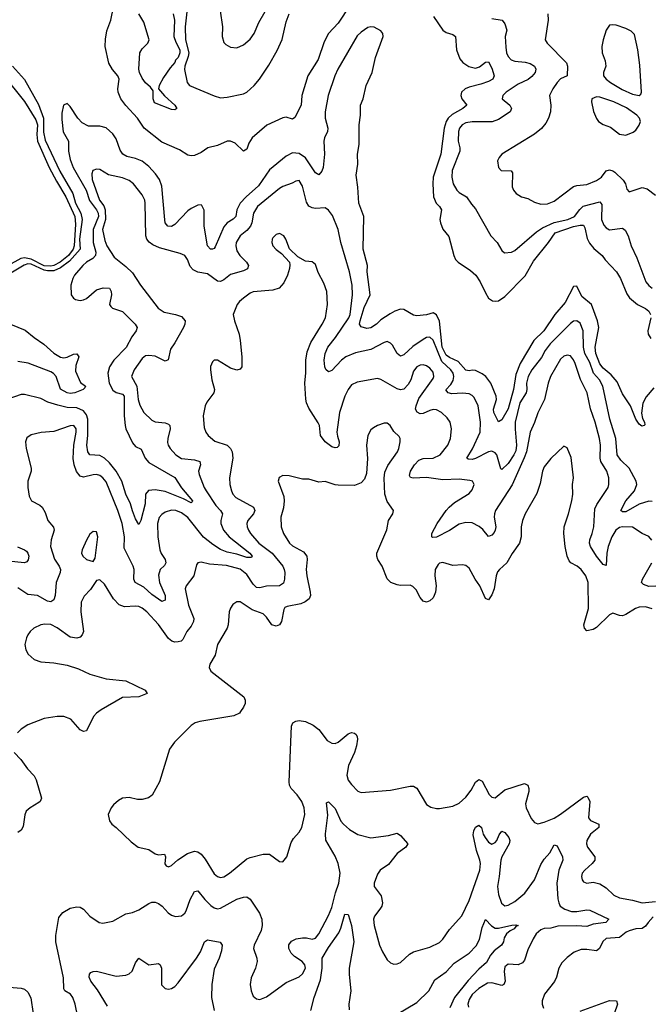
# Model space of a CAD drawing. Header units: inches. Extents: x 1682530 to 1839546, y 640742 to 791647.
# Tile 294 of 656: x 1732300 to 1736153, y 708209 to 714234. Entities that reach past the tile are written whole.
import ezdxf

# ---------------------------------------------------------------- set-up
doc = ezdxf.new("R2010")
doc.units = ezdxf.units.IN
doc.header["$MEASUREMENT"] = 0
doc.layers.add('B7730', color=7, linetype='Continuous')
doc.layers.add('B7731', color=7, linetype='Continuous')

msp = doc.modelspace()

# ---------------------------------------------------------------- linework, layer by layer
at = {"layer": 'B7730', "color": 5}
for points, elevation in [([(1732784.4, 710000), (1732770.3, 709990), (1732752.9, 709970), (1732710, 709882.7), (1732690, 709878.4), (1732670, 709887.6), (1732612.9, 709952.9), (1732569.7, 709969.7), (1732530, 709969.7), (1732450, 709956.9), (1732350, 709919.6), (1732310, 709893), (1732287.7, 709870)], 560), ([(1733652.3, 710000), (1733645.5, 709990), (1733610, 709973.3), (1733401.8, 709938.2), (1733374.8, 709930), (1733350, 709914), (1733247.1, 709812.9), (1733218, 709770), (1733155.8, 709570), (1733111.8, 709488.2), (1733088.8, 709471.2), (1733050, 709461.3), (1733021.7, 709461.7), (1732970, 709473.6), (1732930, 709469.4), (1732904.1, 709455.9), (1732874.8, 709430), (1732860.7, 709410), (1732842.8, 709370), (1732850.9, 709330.9), (1732864.7, 709310), (1732891.3, 709290), (1732982.8, 709202.8), (1733026, 709170), (1733090, 709154.9), (1733130, 709128.4), (1733150, 709123.7), (1733187.3, 709127.3), (1733192, 709110), (1733188.2, 709068.2), (1733196.7, 709056.7), (1733210, 709050.5), (1733230, 709057.1), (1733268.1, 709091.9), (1733327.9, 709132.1), (1733370, 709145.6), (1733390, 709140.7), (1733410, 709126.3), (1733435.8, 709095.8), (1733490, 709007.6), (1733510, 708991.5), (1733530, 708985.2), (1733550, 708989.3), (1733584, 709010), (1733690, 709098), (1733710, 709107.8), (1733790, 709128.1), (1733830, 709127), (1733890, 709082.8), (1733910, 709081), (1733935.1, 709110), (1733961, 709199), (1733976.2, 709223.8), (1734010, 709262), (1734026, 709290), (1734045.1, 709370), (1734040.4, 709410), (1734026.4, 709450), (1733999.3, 709490), (1733961.2, 709530), (1733951.3, 709550), (1733949.3, 709569.3), (1733964, 709910), (1733971.3, 709930), (1733990, 709941.8), (1734010, 709945.2), (1734050, 709939.8), (1734096.7, 709916.7), (1734131.4, 709890), (1734182.7, 709822.7), (1734210, 709805.7), (1734230, 709804.9), (1734250, 709813.1), (1734310, 709863.1), (1734330, 709872.7), (1734350, 709868), (1734358.7, 709858.7), (1734366, 709846), (1734367.7, 709830), (1734360.5, 709790), (1734348.8, 709750), (1734312.8, 709670), (1734301.8, 709610), (1734310, 709579.1), (1734330, 709553), (1734370, 709513.4), (1734390, 709504.4), (1734570, 709519.5), (1734690, 709544), (1734710, 709543.1), (1734730.2, 709530.2), (1734790.2, 709430.2), (1734815.8, 709415.8), (1734850, 709407), (1734870, 709406.7), (1734950, 709420.3), (1734990, 709439.6), (1735030, 709476.1), (1735062.1, 709517.9), (1735090, 709567.4), (1735110, 709584.2), (1735130, 709574.4), (1735172.3, 709492.3), (1735190, 709475.6), (1735210, 709472.8), (1735270, 709520.2), (1735390, 709560.3), (1735408.9, 709548.9), (1735415.8, 709530), (1735415.9, 709510), (1735394.7, 709434.7), (1735399.5, 709410), (1735430, 709344.9), (1735450, 709321.6), (1735470, 709313.7), (1735510, 709322.8), (1735570, 709347.7), (1735610, 709371.2), (1735750, 709476.5), (1735770, 709481.7), (1735777, 709477), (1735789.3, 709449.3), (1735780.2, 709350), (1735793.7, 709333.7), (1735844.2, 709310), (1735844.2, 709290), (1735793.4, 709250), (1735770.2, 709210), (1735768.4, 709190), (1735774.3, 709170), (1735819.3, 709110), (1735819.7, 709090), (1735803.6, 709070), (1735758, 709030), (1735743.1, 709010), (1735738.7, 708990), (1735742.4, 708970), (1735750, 708957.3), (1735770, 708950.4), (1735810, 708956.1), (1735850, 708945.2), (1735890, 708920.7), (1735936.8, 708876.8), (1735970, 708859.8), (1736050, 708846.3), (1736110.2, 708830.2), (1736190, 708836.6)], 580), ([(1732265.7, 709750), (1732307.1, 709707.1), (1732348.9, 709650), (1732390, 709606), (1732401.3, 709581.3), (1732433.4, 709470), (1732424.9, 709450), (1732417, 709443), (1732363.8, 709410), (1732340.3, 709390), (1732331.3, 709368.7), (1732322.7, 709297.3), (1732310, 709273.6), (1732290, 709259.7)], 560), ([(1732656.2, 708130), (1732640.5, 708210), (1732624.7, 708250), (1732611.5, 708271.5), (1732577, 708290), (1732570, 708304), (1732568.6, 708370), (1732520.8, 708590), (1732521.4, 708630), (1732540.7, 708739.3), (1732565.1, 708770), (1732610, 708796.4), (1732650, 708804.9), (1732670, 708802.8), (1732690, 708791), (1732730, 708747.7), (1732786, 708710), (1732810, 708704.4), (1732870, 708717.1), (1732950, 708762), (1732990, 708770.5), (1733030, 708787), (1733090, 708826), (1733110, 708832.8), (1733130, 708832.6), (1733150, 708824.9), (1733171.8, 708810), (1733208.6, 708768.6), (1733230, 708754.3), (1733254, 708746), (1733289.8, 708750.2), (1733310, 708765.7), (1733319.5, 708780.5), (1733342.7, 708850), (1733370, 708898), (1733390, 708903.7), (1733432.8, 708850), (1733470, 708813), (1733490, 708798.8), (1733510, 708793.2), (1733530, 708797.2), (1733630, 708851.1), (1733670, 708864.9), (1733690, 708865.7), (1733710, 708852.2), (1733719.5, 708839.5), (1733767.1, 708767.1), (1733782.7, 708730), (1733784.7, 708690), (1733778.9, 708661.1), (1733735.8, 708570), (1733730.4, 708550), (1733751.6, 708491.6), (1733753.4, 708470), (1733744.2, 708430), (1733716, 708370), (1733710.3, 708330), (1733716, 708290), (1733730, 708259.1), (1733750, 708241.6), (1733770, 708238.4), (1733810, 708254), (1733930, 708342.6), (1734010, 708377.2), (1734030, 708394), (1734048.9, 708430), (1734045.8, 708450), (1734029.7, 708470), (1733981.2, 708501.2), (1733961.1, 708521.1), (1733946.8, 708550), (1733947.6, 708572.4), (1733964.2, 708595.8), (1733991.7, 708608.3), (1734030, 708615.2), (1734055.3, 708615.3), (1734090, 708607.9), (1734110, 708613.7), (1734130, 708639.3), (1734190, 708752), (1734210, 708801.3), (1734232.8, 708890), (1734253.8, 708950), (1734261, 709010), (1734249.8, 709070.2), (1734230, 709115), (1734173.8, 709213.8), (1734172.6, 709252.6), (1734186.6, 709366.6), (1734178, 709442), (1734190, 709448.2), (1734230, 709407.1), (1734266.4, 709330), (1734281.7, 709310), (1734317.9, 709277.9), (1734370, 709246.9), (1734450, 709226.5), (1734558, 709242), (1734610, 709255.3), (1734630, 709240.5), (1734676.3, 709190), (1734663, 709170), (1734610, 709130.9), (1734556.6, 709063.4), (1734507.2, 709030), (1734490, 709005.6), (1734470.2, 708950), (1734470.3, 708930), (1734512.1, 708872.1), (1734519.6, 708830), (1734515.6, 708810), (1734504.9, 708790), (1734471.5, 708748.5), (1734466, 708730), (1734470.2, 708690), (1734502.7, 708570), (1734520.3, 708530), (1734550, 708480.7), (1734570, 708462), (1734590, 708454.4), (1734610, 708455.8), (1734630, 708464.4), (1734685, 708515), (1734710, 708530.4), (1734810, 708558.4), (1734870, 708587.4), (1734890, 708607), (1734930, 708665.3), (1735006.4, 708750), (1735050, 708843.1), (1735116.5, 709030), (1735119.9, 709070), (1735116.5, 709090), (1735095.2, 709150), (1735075.2, 709244.8), (1735078.5, 709270), (1735090, 709292.7), (1735110, 709303.8), (1735125.5, 709290), (1735136.1, 709250), (1735148, 709230), (1735170, 709201.5), (1735190, 709189.3), (1735210, 709198), (1735220.3, 709210), (1735234.1, 709245.9), (1735250, 709267), (1735270, 709259.6), (1735294.4, 709230), (1735298.7, 709210), (1735294.9, 709190), (1735250.5, 709110), (1735243.8, 709090), (1735235.1, 708990), (1735224.7, 708930), (1735230, 708880.5), (1735248, 708828), (1735270, 708811.8), (1735290, 708815.8), (1735330, 708836.8), (1735392.4, 708887.6), (1735450, 708970.2), (1735490, 709063.7), (1735510, 709097.4), (1735543.6, 709136.4), (1735570, 709184.4), (1735590, 709178), (1735621.8, 709110), (1735624, 709090), (1735600.3, 709030), (1735586.4, 708950), (1735594.1, 708854.1), (1735598.6, 708830), (1735608.5, 708810), (1735635.6, 708790), (1735676.3, 708776.3), (1735710, 708775.5), (1735770, 708786.6), (1735790, 708785), (1735906.4, 708730), (1735886.8, 708710), (1735810, 708699.6), (1735770, 708684.9), (1735709.2, 708689.2), (1735592.8, 708687.2), (1735550, 708675.2), (1735510, 708672.2), (1735490, 708663.7), (1735460.9, 708639.1), (1735441.5, 708610), (1735410, 708542), (1735390, 708478.4), (1735377.7, 708462.3), (1735350, 708450.7), (1735290, 708453.3), (1735270, 708438.4), (1735265, 708410), (1735271.5, 708350), (1735262.4, 708330), (1735250, 708324.6), (1735190, 708340.2), (1735162.2, 708337.8), (1735110, 708305.7), (1735070, 708268), (1735050, 708237.7), (1735043.5, 708210), (1735046.9, 708190)], 560), ([(1734082.9, 708170), (1734102.1, 708250), (1734141.1, 708358.9), (1734152.2, 708430), (1734150.6, 708490), (1734190, 708557.1), (1734254, 708646), (1734266.3, 708673.7), (1734290, 708760.3), (1734310, 708757.6), (1734312.2, 708752.2), (1734330.6, 708690), (1734345.2, 708590), (1734317.1, 708430), (1734316.5, 708390), (1734327.2, 708290), (1734314.5, 708210), (1734315.5, 708175.5)], 540), ([(1734610, 708148.8), (1734730, 708219.8), (1734803.7, 708290), (1734841.7, 708358.3), (1734910, 708406.4), (1734959.9, 708460.1), (1735050, 708521.3), (1735093.7, 708566.3), (1735114.3, 708605.7), (1735130, 708679.3), (1735150, 708728.2), (1735187.9, 708687.9), (1735210, 708674.3), (1735230, 708673.6), (1735312.8, 708692.8), (1735335.4, 708695.4), (1735350, 708690.8), (1735335.4, 708684.6), (1735325.5, 708670), (1735301, 708659), (1735280, 708640), (1735265.2, 708614.8), (1735260.1, 708590), (1735248.4, 708570), (1735204.5, 708535.5), (1735182, 708510), (1735156.1, 708463.9), (1735110, 708424), (1735045.1, 708354.9), (1734961.4, 708250), (1734932.8, 708187.2)], 540), ([(1736176.7, 708743.3), (1736145.3, 708710), (1736130, 708686.4), (1736110, 708673), (1736070, 708669.4), (1736030, 708658.3), (1736012.4, 708650), (1735970, 708616.8), (1735889.6, 708610.4), (1735867.7, 708592.3), (1735849.2, 708550), (1735830, 708536), (1735770, 708544.8), (1735736.5, 708543.5), (1735693.4, 708526.6), (1735650, 708495.4), (1735616.9, 708463.1), (1735600.2, 708430), (1735585.4, 708374.6), (1735572.3, 708347.7), (1735512.2, 708270), (1735497.1, 708230), (1735497.1, 708210), (1735505.5, 708185.5)], 580), ([(1732837.2, 708197.2), (1732776.8, 708296.8), (1732735.2, 708350), (1732725.8, 708374.2), (1732727.3, 708392.7), (1732736.4, 708403.6), (1732749.8, 708410.2), (1732770, 708412), (1732890, 708380.9), (1732950, 708387.2), (1732970, 708395.3), (1732988, 708412.1), (1733010, 708463), (1733030, 708490.4), (1733090, 708450.3), (1733150, 708457.6), (1733160.5, 708450), (1733169, 708429), (1733168.1, 708328.1), (1733190, 708306), (1733210, 708300.4), (1733230, 708304.9), (1733250, 708318.4), (1733270, 708340.3), (1733382.4, 708490), (1733406.4, 708530), (1733431.8, 708590), (1733450, 708603.7), (1733528, 708588), (1733539.1, 708570), (1733535.1, 708535.1), (1733521.8, 708490), (1733490, 708422.9), (1733475.2, 708330), (1733473.8, 708250), (1733490.3, 708170)], 540), ([(1732190, 708317.1), (1732310, 708307.2), (1732330, 708300.3), (1732350, 708283.8), (1732369.1, 708249.1), (1732382.6, 708150)], 560), ([(1735730, 708166.4), (1735910, 708230.8), (1735952.4, 708230), (1735957.8, 708210), (1735938.4, 708150)], 580)]:
    msp.add_lwpolyline(points, dxfattribs=dict(at, elevation=elevation))
at = {"layer": 'B7731', "color": 5}
for points, elevation in [([(1733342, 714450), (1733313.9, 714190), (1733314.6, 714110), (1733334.9, 714030), (1733332.1, 714007.9), (1733310.1, 713950), (1733308.5, 713928.5), (1733325.2, 713850), (1733339.3, 713830), (1733490, 713766.9), (1733530, 713754.6), (1733570, 713758.5), (1733670, 713780.7), (1733690, 713791), (1733736, 713830), (1733768.7, 713870), (1733825, 713955), (1733875, 714045), (1733906.8, 714113.2), (1733930, 714220.2), (1733950, 714269.4)], 480), ([(1733527.1, 714287.1), (1733541, 714190), (1733540.2, 714130), (1733550, 714093.4), (1733561.1, 714081.1), (1733590, 714064.6), (1733630, 714061.1), (1733670, 714079), (1733710, 714114.2), (1733735.2, 714150), (1733763.8, 714216.2), (1733841.1, 714350)], 520), ([(1734320.1, 714319.9), (1734250, 714211.9), (1734190.8, 714149.2), (1734162.7, 714097.3), (1734126.8, 713990), (1734063, 713890), (1734026.7, 713770), (1734022, 713710), (1733984.4, 713635.6), (1733970, 713625), (1733930, 713636.2), (1733910, 713632.3), (1733812.6, 713587.4), (1733722, 713510), (1733701.7, 713478.3), (1733690, 713441.6), (1733670, 713428), (1733618.4, 713478.4), (1733590, 713489.9), (1733570, 713489.3), (1733510, 713463.1), (1733451.5, 713448.5), (1733410, 713419.9), (1733370, 713403.2), (1733350, 713399.9), (1733330, 713405), (1733277.9, 713437.9), (1733170, 713484.3), (1733062.4, 713570), (1733021.8, 713630), (1732948.9, 713708.9), (1732918.3, 713750), (1732902.5, 713790), (1732900.3, 713810), (1732909.4, 713870), (1732900.9, 713890), (1732868.9, 713928.9), (1732846.6, 713966.6), (1732824.3, 714070), (1732825.4, 714114.6), (1732833.7, 714166.3), (1732857.8, 714230), (1732873.8, 714310)], 480), ([(1733239.8, 714270), (1733248.6, 714230), (1733244.3, 714130), (1733255.8, 714095.8), (1733279.4, 714050), (1733281.1, 714030), (1733270, 714002.6), (1733254.7, 713985.3), (1733250, 713972), (1733220.7, 713939.3), (1733179.5, 713880.5), (1733153.4, 713830), (1733150.7, 713810), (1733186.9, 713766.9), (1733250.6, 713710), (1733261, 713690), (1733250, 713681.2), (1733230, 713683.7), (1733125.6, 713725.6), (1733117.2, 713750), (1733118, 713798), (1733101.2, 713821.2), (1733070, 713848), (1733050, 713875.3), (1733033.2, 713910), (1733029.4, 713930), (1733035.1, 714030), (1733050, 714054.8), (1733085.2, 714090), (1733092.7, 714110), (1733059.3, 714219.3), (1733028.5, 714268.5)], 460), ([(1735531.6, 714270), (1735533.6, 714230), (1735515.8, 714110), (1735528.8, 714090), (1735646.4, 713970), (1735652.7, 713950), (1735650.4, 713890), (1735610, 713871.1), (1735590, 713849.6), (1735562, 713810), (1735542.4, 713770), (1735550.3, 713710.3), (1735549.3, 713670), (1735536.3, 713630), (1735519.5, 713600.5), (1735492.7, 713567.3), (1735450, 713532.6), (1735250.7, 713410), (1735233.4, 713390), (1735224.9, 713370), (1735230.5, 713330), (1735247.3, 713310), (1735308, 713308), (1735316.7, 713296.7), (1735314, 713210), (1735321.6, 713190), (1735338, 713170), (1735370, 713150.4), (1735410, 713138.9), (1735450, 713117), (1735490, 713104.6), (1735530, 713106.9), (1735570, 713122.8), (1735690, 713211.9), (1735710, 713218.6), (1735770, 713225.4), (1735830, 713249.3), (1735859.8, 713270), (1735890, 713308.7), (1735910, 713314.2), (1735930, 713309.2), (1735941.2, 713301.2), (1735992.5, 713252.5), (1736006.4, 713230), (1736016, 713196), (1736030, 713179.3), (1736110, 713206), (1736139, 713199), (1736190, 713158.8)], 560), ([(1734833.3, 714253.3), (1734890, 714169.4), (1734910, 714154.4), (1734950, 714143.8), (1734967.2, 714130), (1734974.1, 714050), (1734993.1, 713993.1), (1735011.1, 713971.1), (1735047.8, 713947.8), (1735090, 713937.9), (1735114.1, 713945.9), (1735150, 713974), (1735170, 713975.6), (1735190, 713936.5), (1735204.1, 713890), (1735194.7, 713870), (1735170, 713856.1), (1735121.7, 713838.3), (1735050, 713821.4), (1735025.4, 713810), (1735004.5, 713790), (1734998.8, 713770), (1735005.9, 713750), (1735036, 713710), (1735011.8, 713690), (1734945.9, 713654.1), (1734921.5, 713630), (1734910.1, 713610), (1734898.8, 713570), (1734877.2, 713410), (1734830.6, 713270), (1734827.8, 713230), (1734832.1, 713150), (1734849.4, 713110), (1734870.2, 713090), (1734882.3, 713070), (1734871, 713010), (1734875.2, 712990), (1734890, 712952.4), (1734926.5, 712906.5), (1734956.8, 712790), (1734967.1, 712767.1), (1734982.8, 712750), (1735059.5, 712699.5), (1735090.8, 712670), (1735118.9, 712630), (1735150, 712561.6), (1735170, 712528.5), (1735192.9, 712512.9), (1735210, 712510.3), (1735230, 712514), (1735270, 712540.3), (1735393.1, 712666.9), (1735443.8, 712756.2), (1735535.6, 712870), (1735577, 712930), (1735690, 712967.6), (1735730, 712976.4), (1735750, 712976.1), (1735759.4, 712959.4), (1735773.6, 712893.6), (1735786.1, 712866.1), (1735812.9, 712832.9), (1735864.6, 712790), (1735883.1, 712763.1), (1735953.1, 712690), (1735976.5, 712650), (1736016, 712556), (1736031.8, 712531.8), (1736080.7, 712490), (1736130, 712467.1), (1736150.1, 712450), (1736160.1, 712430)], 520), ([(1735190, 714240.5), (1735253.4, 714230), (1735270, 714207.7), (1735282, 714170), (1735272, 714130), (1735274.4, 714065.6), (1735280.2, 714030), (1735290, 714007.4), (1735308, 713988), (1735330, 713979.4), (1735393.1, 713973.1), (1735425, 713965), (1735450.2, 713950), (1735459.7, 713930), (1735455.2, 713910), (1735434.9, 713885.1), (1735411.5, 713868.5), (1735350, 713838.8), (1735277.3, 713790), (1735257.4, 713770), (1735252.2, 713750), (1735300.3, 713710), (1735310, 713690.7), (1735300.9, 713670), (1735230, 713623), (1735191, 713609), (1735070, 713609.3), (1735030, 713603), (1735007.9, 713590), (1734992.3, 713570), (1734984.8, 713550), (1734984.4, 713490), (1734994.1, 713450), (1734994.4, 713430), (1734946.7, 713310), (1734944.8, 713270), (1734953.7, 713230), (1734974.9, 713190), (1734990, 713175.8), (1735035.2, 713150), (1735064.6, 713104.6), (1735090, 713076.4), (1735183, 712910), (1735222, 712870), (1735250, 712821), (1735267.5, 712807.5), (1735310, 712810.5), (1735330, 712821.3), (1735463.7, 712936.3), (1735500.1, 712959.9), (1735570, 712993), (1735653.6, 713010), (1735694.5, 713030), (1735727.1, 713072.9), (1735748.3, 713091.7), (1735850, 713119.1), (1735863.2, 713103.2), (1735860.6, 713010), (1735875.8, 712975.8), (1735890, 712960.2), (1735910, 712948.4), (1735990, 712956.9), (1736004.9, 712944.9), (1736024.1, 712910), (1736042.2, 712850), (1736076.7, 712776.7), (1736132.4, 712630), (1736150, 712607.6), (1736170, 712591.6)], 540), ([(1736179.9, 711980.1), (1736133.9, 711926.1), (1736113.6, 711886.4), (1736105.5, 711825.5), (1736112.4, 711792.4), (1736124, 711770), (1736124.7, 711755.3), (1736122, 711750), (1736106.8, 711746.8), (1736090, 711759), (1736070, 711789.2), (1736037, 711870), (1735990, 711944.2), (1735956.6, 712016.6), (1735919.6, 712059.6), (1735870, 712100.2), (1735850, 712127.3), (1735826.8, 712190), (1735821.4, 712230), (1735843.4, 712350), (1735836.5, 712390), (1735799.3, 712490), (1735739.6, 712539.6), (1735710, 712602.4), (1735690, 712601.4), (1735637.7, 712502.3), (1735574.1, 712430), (1735507.1, 712330), (1735446.5, 712270), (1735363.4, 712130), (1735336.9, 712063.1), (1735323, 711970), (1735290, 711852.1), (1735250, 711785.4), (1735230, 711771.8), (1735202.4, 711830), (1735199.4, 711850), (1735217.5, 711910), (1735215.7, 711930), (1735183, 712010), (1735153.6, 712050), (1735130, 712067.2), (1735090, 712086.4), (1735070, 712089.1), (1735050, 712084.2), (1735030, 712088.1), (1734982.8, 712142.8), (1734930, 712166.5), (1734910, 712181.3), (1734885.2, 712230), (1734868.5, 712388.5), (1734850, 712427.9), (1734830, 712439.3), (1734790, 712426.6), (1734730, 712421.6), (1734710, 712425.4), (1734650, 712460.9), (1734630, 712461.9), (1734595.5, 712450), (1734566.7, 712433.3), (1734510, 712397), (1734483.5, 712370), (1734450, 712348.5), (1734423.6, 712343.6), (1734390, 712353.3), (1734380.3, 712370), (1734384.2, 712390), (1734407.5, 712472.5), (1734444.1, 712550), (1734426, 712690), (1734427.9, 712730), (1734401.3, 712830), (1734405.6, 713030), (1734376.3, 713110), (1734369.5, 713209.5), (1734358.8, 713281.2), (1734370.4, 713349.6), (1734368.2, 713410), (1734377.5, 713470), (1734377.2, 713590), (1734385.2, 713650), (1734386.4, 713710), (1734401.8, 713750), (1734419.6, 713830), (1734457.4, 713910), (1734478.4, 714001.6), (1734524.8, 714130), (1734522.3, 714150), (1734510, 714166.2), (1734470, 714187.5), (1734450, 714190.6), (1734430, 714185.5), (1734390, 714157.8), (1734366.2, 714133.8), (1734246.3, 713930), (1734228.2, 713890), (1734187.4, 713770), (1734169.5, 713670), (1734169.5, 713630), (1734185.4, 713570), (1734182.9, 713550), (1734165, 713510), (1734160.9, 713490), (1734165.1, 713410), (1734157.4, 713330), (1734150, 713305.7), (1734130, 713283.5), (1734110, 713296.8), (1734050, 713387.9), (1734010, 713414.7), (1733970, 713417.8), (1733930, 713398.9), (1733830, 713314.8), (1733762.2, 713217.8), (1733686, 713150), (1733649.6, 713110), (1733629.2, 713070), (1733623.3, 713030), (1733606.9, 713013.1), (1733570.4, 712989.6), (1733550, 712966.9), (1733495.9, 712844.1), (1733490, 712832.8), (1733481, 712830), (1733468.8, 712828.8), (1733449.9, 712850), (1733428.5, 712970), (1733428.9, 713068.9), (1733415.7, 713095.7), (1733410, 713099.7), (1733390, 713097.7), (1733350, 713079.1), (1733330, 713063.9), (1733250, 712979.8), (1733230, 712968), (1733206.9, 712970), (1733191.2, 712991.2), (1733187.9, 713007.9), (1733170, 713214), (1733155.3, 713255.3), (1733130.6, 713290), (1733090, 713335.2), (1733050, 713367.8), (1733010, 713384.7), (1732956.5, 713396.5), (1732931.2, 713411.2), (1732916, 713436), (1732890, 713505.1), (1732870, 713535.3), (1732830, 713570.8), (1732790, 713581.8), (1732722.4, 713582.4), (1732682.4, 713602.4), (1732656.3, 713630), (1732610, 713702.7), (1732590, 713720.9), (1732569.1, 713710.9), (1732559, 713661), (1732557.5, 713622.5), (1732566.5, 713546.5), (1732599.3, 713490), (1732599.2, 713430), (1732610, 713377.6), (1732627.8, 713330), (1732706.2, 713190), (1732727.3, 713127.3), (1732771.4, 713070), (1732779.9, 713050), (1732781.9, 713030), (1732749.6, 712950), (1732749.8, 712870), (1732767.1, 712810), (1732765, 712790), (1732748.8, 712771.2), (1732709.2, 712750), (1732686.2, 712730), (1732636, 712670), (1732625, 712650), (1732614.3, 712610), (1732616.1, 712550), (1732629.4, 712529.4), (1732642.2, 712522.2), (1732670, 712516.1), (1732690, 712518.6), (1732710, 712528.4), (1732770, 712579.8), (1732811.8, 712591.8), (1732850, 712591.3), (1732860.6, 712570), (1732862.2, 712550), (1732850.3, 712490.3), (1732857.7, 712477.7), (1732868.3, 712468.3), (1732930, 712447.2), (1733006, 712370), (1733018.8, 712350), (1733013.7, 712330), (1732986.6, 712293.4), (1732951.7, 712228.3), (1732877.3, 712150), (1732850.9, 712110), (1732838.8, 712070), (1732848.3, 712010), (1732870, 711965.9), (1732890, 711951.5), (1732930, 711942.5), (1732939.9, 711930), (1732940.3, 711810), (1732946, 711750), (1732950.1, 711730), (1732990, 711643.8), (1733010, 711622.5), (1733044.5, 711604.5), (1733068, 711550), (1733090, 711524.3), (1733250, 711432), (1733289.7, 711369.7), (1733357.2, 711290), (1733356.7, 711283.3), (1733350, 711276.9), (1733302.3, 711302.3), (1733190, 711346), (1733130, 711356.5), (1733087.8, 711352.2), (1733070.9, 711330), (1733067.3, 711270), (1733041.7, 711170), (1733030, 711145.1), (1733010, 711179.6), (1732990, 711228), (1732978.6, 711270), (1732949.1, 711330), (1732925.1, 711410), (1732890, 711469.9), (1732850, 711521.9), (1732819.5, 711550), (1732790, 711566.2), (1732730, 711571.4), (1732716.7, 711590), (1732710.3, 711630.3), (1732716.9, 711690), (1732717.4, 711790), (1732710, 711815.9), (1732690, 711840.6), (1732650, 711857.5), (1732590, 711860.7), (1732534, 711874), (1732472.7, 711892.7), (1732430, 711914.6), (1732330, 711940.8), (1732310, 711939.8), (1732228.1, 711911.9)], 520), ([(1732256.4, 713950), (1732330, 713866.7), (1732415.5, 713715.5), (1732447, 713630), (1732446, 713546), (1732457.3, 713497.3), (1732547, 713307), (1732625.5, 713170), (1732641.8, 713110), (1732674.3, 713050), (1732682.1, 713010), (1732666.8, 712890), (1732670.3, 712830), (1732604.7, 712755.3), (1732550, 712714.4), (1732510, 712697.2), (1732470, 712696.3), (1732450, 712700.9), (1732370, 712737.5), (1732350, 712739.6), (1732327.6, 712732.4), (1732215.4, 712664.6)], 480), ([(1732198.1, 713898.1), (1732330, 713733.7), (1732400, 713620), (1732408.7, 713590), (1732404.3, 713530), (1732409.5, 713489.5), (1732481.1, 713330), (1732525.6, 713245.6), (1732583.6, 713150), (1732637.7, 713030), (1732642.5, 712982.5), (1732633.2, 712850), (1732626.9, 712830), (1732599.6, 712790), (1732547.5, 712750), (1732510, 712730.4), (1732490, 712725.4), (1732450, 712727.9), (1732370, 712767.2), (1732330, 712776.7), (1732307.3, 712772.7), (1732230, 712729.3)], 460), ([(1736170, 711285.7), (1736150, 711286.6), (1736090, 711268.7), (1736010, 711222.7), (1735990, 711222.3), (1735979.8, 711230), (1736010, 711290.2), (1736062.3, 711350), (1736076.1, 711390), (1736072.7, 711410), (1736030.4, 711490), (1735978.7, 711538.7), (1735957.2, 711570), (1735947.5, 711670), (1735911.5, 711790), (1735868.2, 711990), (1735848.1, 712030), (1735811.3, 712071.3), (1735790, 712135.6), (1735758.9, 712190), (1735749.5, 712230), (1735747.7, 712330), (1735730, 712376.4), (1735710.6, 712390.6), (1735690, 712388.7), (1735670, 712373.6), (1735545.6, 712250), (1735516.4, 712210), (1735492.7, 712167.3), (1735433.4, 712090), (1735412.4, 712050), (1735401.8, 712010), (1735404.4, 711970), (1735398.9, 711950), (1735360.6, 711890), (1735332.5, 711770), (1735331.5, 711728.5), (1735340.7, 711630), (1735335.7, 711595.7), (1735325.1, 711570), (1735290, 711517.9), (1735250, 711481.1), (1735244.5, 711484.5), (1735219.8, 711570), (1735210, 711583.5), (1735190, 711592.5), (1735170, 711589.9), (1735090, 711547.6), (1735070, 711543), (1735044.6, 711544.6), (1735036.9, 711550), (1735071.7, 711608.3), (1735118, 711710), (1735120.8, 711770), (1735104.9, 711870), (1735081.2, 711921.2), (1735070, 711933.6), (1735050, 711945), (1735010, 711948.7), (1734945.1, 711945.1), (1734923, 711950), (1734908, 711968), (1734938.8, 712001.2), (1734953.6, 712026.4), (1734957.4, 712050), (1734952.5, 712070), (1734937.8, 712090), (1734882.9, 712142.9), (1734830, 712272.9), (1734810, 712290.6), (1734790, 712288.2), (1734770, 712276.6), (1734706.7, 712233.3), (1734650, 712182.3), (1734630, 712175.3), (1734610.6, 712190.6), (1734582.3, 712242.3), (1734570, 712254.5), (1734550, 712263.5), (1734530, 712259.2), (1734450, 712214.4), (1734354.4, 712194.4), (1734296, 712170), (1734270.2, 712150), (1734210, 712086.3), (1734190, 712078.7), (1734173.4, 712093.4), (1734167, 712110), (1734163.9, 712150), (1734170.5, 712190), (1734186.8, 712230), (1734231.9, 712288.1), (1734314.7, 712410), (1734323.1, 712430), (1734336.7, 712550), (1734334.1, 712610), (1734319.5, 712690), (1734265.3, 712870), (1734249.1, 712949.1), (1734214.8, 713034.8), (1734190, 713067.6), (1734170, 713081.3), (1734110, 713077.8), (1734090, 713082.2), (1734070, 713093.3), (1734056, 713116), (1734030, 713215.1), (1734010, 713249.5), (1733990, 713245.6), (1733967.8, 713232.2), (1733910, 713212.9), (1733890, 713201), (1733755.2, 713090), (1733731.7, 713050), (1733721, 712990), (1733712, 712970), (1733690, 712944), (1733650.2, 712910), (1733626, 712870), (1733623, 712850), (1733630, 712818.4), (1733646.8, 712790), (1733687.3, 712750), (1733700.2, 712730), (1733695.2, 712710), (1733670, 712697.4), (1733590, 712674.9), (1733550, 712640.7), (1733530, 712631.5), (1733510, 712634.4), (1733450, 712679.4), (1733390, 712689), (1733362.2, 712702.2), (1733344.2, 712724.2), (1733327.1, 712767.1), (1733310, 712791.5), (1733283.3, 712803.3), (1733156.6, 712836.6), (1733115.9, 712855.9), (1733092.8, 712872.8), (1733078.5, 712890), (1733071.8, 712910), (1733069, 713110), (1733066.8, 713130), (1733050, 713162), (1732996.4, 713230), (1732970, 713249.8), (1732930, 713265.5), (1732844.8, 713284.8), (1732790, 713316.9), (1732770, 713319.6), (1732748.4, 713310), (1732742.4, 713290), (1732744.6, 713255.4), (1732789, 713130), (1732814.3, 713094.3), (1732823.8, 713070), (1732825.4, 713010), (1732808.1, 712950), (1732821.6, 712881.6), (1732833.7, 712850), (1732879.5, 712779.5), (1732950, 712724.2), (1732990, 712685.3), (1733040.3, 712610), (1733147.8, 712467.8), (1733184.8, 712444.8), (1733254.8, 712430), (1733290, 712417.3), (1733312.2, 712390), (1733311.9, 712370), (1733303.5, 712350), (1733250, 712256.4), (1733222.4, 712217.6), (1733208.8, 712151.2), (1733190, 712143.9), (1733130, 712175.1), (1733090, 712179.3), (1733070, 712176), (1733050, 712159.6), (1733001.6, 712090), (1732984.9, 712050), (1733016.9, 711990), (1733025.5, 711910), (1733035.7, 711875.7), (1733060.7, 711830), (1733110, 711782.4), (1733130, 711773), (1733190, 711767.1), (1733210, 711758.9), (1733218.3, 711750), (1733221.8, 711730), (1733207.2, 711670), (1733205.7, 711645.7), (1733209.1, 711630), (1733221.5, 711610), (1733255.6, 711570), (1733290, 711547.4), (1733370, 711539.8), (1733402, 711530), (1733406.2, 711510), (1733395.2, 711470), (1733398.4, 711450), (1733428.7, 711370), (1733440.5, 711350), (1733500.3, 711260.3), (1733529.4, 711230), (1733542, 711210), (1733531.3, 711170), (1733531.8, 711150), (1733548, 711110), (1733581.6, 711070), (1733708.1, 710970), (1733722.3, 710950), (1733718, 710942), (1733690, 710942.6), (1733630, 710962.5), (1733570, 710976), (1733530, 710992.1), (1733481.3, 711021.3), (1733426.1, 711066.1), (1733330, 711187), (1733290, 711216.7), (1733255.1, 711230), (1733230, 711232.2), (1733190, 711219.8), (1733170, 711205.7), (1733153.6, 711186.4), (1733143.9, 711150), (1733145.2, 711070), (1733158.4, 710990), (1733166.7, 710966.7), (1733190.1, 710930), (1733195.2, 710910), (1733185.8, 710894.2), (1733160.9, 710870), (1733150, 710834), (1733155.7, 710790), (1733190.2, 710709.8), (1733190, 710681.2), (1733170, 710674.3), (1733110, 710716.5), (1733060.5, 710760.5), (1733006.4, 710790), (1732999.5, 710810), (1733000.2, 710870), (1732995.3, 710890), (1732938.8, 710998.8), (1732941.5, 711070), (1732926.8, 711150), (1732900.4, 711230), (1732830, 711406.4), (1732810, 711430.6), (1732790, 711443.4), (1732770, 711449.8), (1732750, 711449.1), (1732690, 711433.7), (1732670, 711439.4), (1732648.5, 711468.5), (1732633.1, 711510), (1732628.3, 711548.3), (1732631.4, 711630), (1732646, 711710), (1732645, 711730), (1732632.4, 711750), (1732610, 711748.7), (1732510, 711714.2), (1732431.6, 711708.4), (1732370, 711694), (1732344.4, 711675.6), (1732335.5, 711650), (1732339.3, 711610), (1732370.3, 711490), (1732370.3, 711470), (1732350.4, 711410), (1732350.4, 711370), (1732357.7, 711317.7), (1732372.7, 711290), (1732422.7, 711262.7), (1732437.3, 711250), (1732457.2, 711217.2), (1732472.6, 711170), (1732508.3, 711128.3), (1732512.2, 711110), (1732492.5, 711050), (1732488.7, 711010), (1732513.2, 710933.2), (1732541.9, 710890), (1732549.5, 710870), (1732547.5, 710850), (1732522.7, 710790), (1732516.8, 710710), (1732510, 710684.4), (1732490, 710670.7), (1732470, 710675.2), (1732410, 710710.6), (1732350, 710716.1), (1732290, 710757.4)], 540), ([(1736169.3, 711049.3), (1736150, 711072), (1736109.6, 711090), (1736050, 711127.4), (1735990, 711131), (1735970, 711125.7), (1735947.6, 711110), (1735923.7, 711070), (1735902, 711010), (1735893.9, 710970), (1735890, 710893.2), (1735870, 710899.7), (1735830, 710949.8), (1735793, 711010), (1735786.1, 711030), (1735788.4, 711050), (1735804.2, 711090), (1735813.1, 711130), (1735820.4, 711239.6), (1735832.9, 711267.1), (1735901, 711370), (1735906.2, 711390), (1735904.8, 711430), (1735892.4, 711470), (1735856.8, 711530), (1735852.1, 711550), (1735853.5, 711630), (1735847.4, 711670), (1735821.2, 711770), (1735792.3, 711852.3), (1735772, 711950), (1735732.2, 712032.2), (1735699.9, 712130), (1735690, 712151.8), (1735670, 712177.1), (1735650, 712181.5), (1735630, 712174.6), (1735610, 712155.5), (1735548.8, 712050), (1735533.9, 712010), (1735510.8, 711910), (1735471.4, 711828.6), (1735451.3, 711768.7), (1735424.2, 711710), (1735401.1, 711590), (1735388.2, 711551.8), (1735313.2, 711386.8), (1735212.5, 711230), (1735204.8, 711210), (1735203.2, 711190), (1735213.6, 711130), (1735210.6, 711109.4), (1735203.5, 711096.5), (1735190, 711079.7), (1735170, 711071.3), (1735134, 711114), (1735112.4, 711132.4), (1735070, 711154), (1735030, 711157.7), (1734990, 711145.6), (1734930, 711107), (1734850, 711067.3), (1734825.9, 711065.9), (1734821.6, 711070), (1734821.5, 711090), (1734855.7, 711150), (1734910, 711229.2), (1734928.5, 711251.5), (1734961.2, 711278.8), (1735050, 711334), (1735070, 711356.4), (1735080.4, 711390), (1735071.6, 711410), (1735054.7, 711414.7), (1734990, 711422.2), (1734890, 711417.4), (1734790, 711433), (1734708.3, 711428.3), (1734692.5, 711432.5), (1734684.9, 711444.9), (1734692.8, 711470), (1734716.8, 711510), (1734742.2, 711537.8), (1734770, 711547.4), (1734830, 711550.2), (1734872.8, 711570), (1734920.9, 711630), (1734936.1, 711670), (1734941.7, 711730), (1734934.3, 711770), (1734917.1, 711797.1), (1734880.5, 711830), (1734850, 711845.3), (1734830, 711847.8), (1734810, 711842.9), (1734770, 711822.9), (1734750, 711822.3), (1734731.8, 711831.8), (1734722.8, 711850), (1734725.5, 711870), (1734743.8, 711916.2), (1734830, 712037), (1734835.4, 712050), (1734830, 712076.9), (1734810, 712101.5), (1734790, 712116.4), (1734770, 712121), (1734750, 712119.2), (1734730.5, 712110), (1734710, 712082.9), (1734693.7, 712030), (1734678.2, 712001.8), (1734650, 711972.9), (1734631, 711969), (1734610, 711974), (1734511.2, 712031.2), (1734490, 712037.7), (1734364.8, 712015.2), (1734330, 711998.7), (1734310, 711971.6), (1734290, 711929.4), (1734257.6, 711830), (1734241.4, 711710), (1734244.5, 711684.5), (1734256.3, 711650), (1734253.7, 711626.3), (1734243.4, 711616.6), (1734230, 711613.1), (1734210, 711620.7), (1734169.9, 711649.9), (1734140.2, 711690), (1734135.1, 711750), (1734127.5, 711767.5), (1734070, 711855.6), (1734056, 711890), (1734050.5, 711910.5), (1734044.3, 712010), (1734052.3, 712072.3), (1734051.2, 712150), (1734059.2, 712200.8), (1734081.2, 712258.8), (1734150.8, 712370), (1734170.8, 712410), (1734183.5, 712490), (1734180.4, 712570), (1734162, 712622), (1734127.3, 712687.3), (1734110, 712735.1), (1734090, 712751.5), (1734050, 712755.6), (1734002, 712782), (1733951.7, 712831.7), (1733929.4, 712890), (1733916, 712910), (1733890, 712926), (1733870, 712918.4), (1733850, 712899.3), (1733844.9, 712890), (1733843.7, 712870), (1733850.4, 712850), (1733870, 712826.4), (1733902, 712802), (1733950.7, 712750.7), (1733953.7, 712733.7), (1733950.6, 712710.6), (1733938.7, 712670), (1733916.9, 712623.1), (1733889, 712591), (1733850, 712578.9), (1733730, 712568), (1733710, 712559.7), (1733670, 712529.7), (1733645.3, 712510), (1733630.3, 712490), (1733607, 712430), (1733614.4, 712390), (1733643.1, 712310), (1733650.3, 712270.3), (1733660.3, 712170), (1733660.5, 712110), (1733650, 712096), (1733630, 712088), (1733590, 712101.3), (1733510, 712149.4), (1733490, 712149.2), (1733480.4, 712139.6), (1733468.3, 712111.7), (1733468.2, 712090), (1733475.5, 712030), (1733493, 711970), (1733488, 711950), (1733446.5, 711893.5), (1733434.4, 711870), (1733423.7, 711810), (1733430, 711738), (1733439.5, 711710), (1733452.7, 711690), (1733495, 711655), (1733569.5, 711629.5), (1733591.1, 711610), (1733599.8, 711590), (1733604, 711550), (1733584.9, 711430), (1733587.2, 711390), (1733596.1, 711350), (1733604.4, 711330), (1733623.7, 711310), (1733731.7, 711250), (1733739.7, 711230), (1733730.2, 711210), (1733696.9, 711170), (1733691.1, 711150), (1733692.1, 711130), (1733699.7, 711110), (1733711.9, 711090), (1733764.1, 711030), (1733844.8, 710970), (1733910.2, 710890), (1733919.7, 710870), (1733922.6, 710850), (1733921.3, 710810), (1733914, 710786), (1733890, 710769.8), (1733810, 710766.8), (1733770, 710756.8), (1733750, 710759.8), (1733730, 710780.3), (1733690, 710839.2), (1733649.4, 710870.6), (1733566.5, 710893.5), (1733461.8, 710901.8), (1733410, 710913.3), (1733390.4, 710909.6), (1733382.6, 710897.4), (1733365.2, 710830), (1733318.7, 710770), (1733313.1, 710750), (1733332.5, 710650), (1733365.3, 710570), (1733363.2, 710550), (1733350, 710521.5), (1733322.3, 710490), (1733299.1, 710440.9), (1733288.7, 710431.3), (1733270, 710425.7), (1733250, 710425), (1733230.5, 710430.5), (1733210, 710447.7), (1733150, 710531.9), (1733077.4, 710610), (1733050, 710632.4), (1733030, 710641.8), (1733010, 710644.1), (1732941.3, 710641.3), (1732910, 710652.8), (1732873.7, 710690), (1732820.1, 710780.1), (1732790, 710806), (1732770, 710801.2), (1732733, 710747), (1732694.7, 710705.3), (1732677.4, 710670), (1732675, 710610), (1732690.2, 710490), (1732683.1, 710470), (1732670, 710454.7), (1732650, 710448.6), (1732610, 710455.8), (1732530, 710511.7), (1732490, 710531.7), (1732454.5, 710534.5), (1732430, 710530.8), (1732386.7, 710510), (1732364.2, 710490), (1732350.3, 710470), (1732341.1, 710450), (1732332.2, 710410), (1732338.3, 710378.3), (1732351.8, 710351.8), (1732390, 710319.1), (1732430, 710304.6), (1732510, 710298.9), (1732590, 710284.4), (1732660.4, 710260.4), (1732730, 710228.2), (1732830, 710199.7), (1732950, 710187.7), (1733067.3, 710130), (1733080.7, 710110), (1733029.1, 710090.9), (1732930, 710086), (1732798.4, 710010), (1732784.4, 710000)], 560), ([(1736162.9, 712410), (1736143.2, 712330), (1736146.7, 712310), (1736162.8, 712282.8)], 520), ([(1732243.2, 712370), (1732333.5, 712333.5), (1732390, 712288), (1732448.7, 712248.7), (1732510, 712193.5), (1732550, 712169.3), (1732570, 712164.6), (1732590, 712168.6), (1732630, 712187.7), (1732650, 712188.9), (1732661.8, 712170), (1732643.1, 712116.9), (1732642.9, 712082.9), (1732673.2, 712013.2), (1732703.6, 711990), (1732699.3, 711980.7), (1732688.9, 711970), (1732638.4, 711950), (1732610, 711946.4), (1732590, 711950), (1732550, 711973.3), (1732524.1, 712050), (1732508, 712068), (1732490, 712079.5), (1732351.7, 712131.7), (1732290, 712142.4)], 480), ([(1736170, 710629.1), (1736130, 710640.7), (1736090, 710638.2), (1736069, 710631), (1736010, 710592.9), (1735990, 710585.3), (1735970, 710587.1), (1735930, 710602), (1735910, 710591), (1735830, 710513.7), (1735810, 710502), (1735770, 710494.5), (1735756.2, 710510), (1735752.6, 710530), (1735781, 710630), (1735779.3, 710790), (1735764.2, 710830), (1735736.9, 710870), (1735711.8, 710890), (1735673.3, 710910), (1735662.7, 710922.7), (1735649.8, 710950), (1735638.2, 711010), (1735629.8, 711090), (1735631.8, 711130), (1735658.5, 711210), (1735678.4, 711290), (1735684.4, 711330), (1735682.6, 711390), (1735688.2, 711430), (1735674.9, 711554.9), (1735650, 711614), (1735630, 711624), (1735550, 711549.4), (1735510, 711497.2), (1735498.7, 711470), (1735485.1, 711394.9), (1735465.1, 711334.9), (1735394.4, 711210), (1735377.6, 711170), (1735368.9, 711130), (1735369.1, 711070), (1735359, 711030), (1735313.9, 710966.1), (1735282, 710910), (1735236, 710870), (1735225, 710855), (1735216.3, 710830), (1735203.8, 710750), (1735190, 710713.6), (1735170, 710682.9), (1735150, 710692), (1735115.4, 710770), (1735087.2, 710810), (1735050, 710877.3), (1735030, 710893.7), (1735010, 710898.3), (1734950, 710893.5), (1734890, 710912.8), (1734870, 710907.8), (1734860.7, 710899.3), (1734843.6, 710870), (1734840.2, 710830), (1734848.9, 710770), (1734844.9, 710730), (1734837.6, 710710), (1734830, 710696), (1734810, 710678), (1734790, 710669.3), (1734770, 710676), (1734750, 710697.2), (1734725.7, 710745.7), (1734705.3, 710765.3), (1734690, 710772.4), (1734630, 710771.1), (1734610, 710775.1), (1734572.3, 710790), (1734560.6, 710800.6), (1734550, 710812.7), (1734518.3, 710890), (1734491.3, 710930), (1734485.4, 710950), (1734485.7, 710970), (1734547.2, 711112.8), (1734557.3, 711170), (1734583.5, 711210), (1734586.9, 711230), (1734550, 711284.7), (1734534.1, 711330), (1734531.3, 711428.7), (1734535.1, 711464.9), (1734554, 711506), (1734612.7, 711590), (1734621.4, 711610), (1734628.5, 711650), (1734628, 711670), (1734622, 711682), (1734590, 711714), (1734567.3, 711750), (1734550, 711764.2), (1734530, 711764.2), (1734488.9, 711751.1), (1734464.4, 711735.6), (1734450, 711723.7), (1734430.4, 711690), (1734423.1, 711630), (1734427.7, 711547.7), (1734422.6, 711457.4), (1734410, 711422), (1734390, 711398.9), (1734350, 711383.5), (1734250, 711385.1), (1734230, 711386.9), (1734170, 711407.6), (1734130, 711404.5), (1734070, 711422), (1734030, 711422.9), (1733950, 711442), (1733910, 711444), (1733887.3, 711432.7), (1733882.8, 711410), (1733915.8, 711315.8), (1733918.6, 711290), (1733914.2, 711245.8), (1733899, 711190), (1733900.9, 711130), (1733914, 711090), (1733951.3, 711030), (1733970, 711014.7), (1734038, 710978), (1734057.5, 710950), (1734059.7, 710930), (1734053.9, 710870), (1734056.6, 710830), (1734078.6, 710730), (1734079.4, 710710), (1734072.2, 710690), (1734047.9, 710672.1), (1734020.5, 710659.5), (1733936.8, 710643.2), (1733923.8, 710636.2), (1733916.1, 710623.9), (1733902.3, 710550), (1733890, 710530.9), (1733870, 710521.7), (1733843.5, 710530), (1733810, 710577.8), (1733790, 710598.3), (1733722.6, 710622.6), (1733650, 710671.5), (1733630, 710671.5), (1733604.8, 710655.2), (1733590, 710632.7), (1733582.6, 710610), (1733576.5, 710530), (1733570.2, 710510), (1733511.8, 710410), (1733496, 710344), (1733463, 710290), (1733460.5, 710270), (1733470, 710246.4), (1733672.4, 710090), (1733680.4, 710070), (1733679.5, 710050), (1733670, 710026), (1733652.3, 710000)], 580), ([(1732287, 711007), (1732330.4, 710990), (1732341.5, 710981.5), (1732350.1, 710970.1), (1732355.5, 710950), (1732352.5, 710927.5), (1732343.6, 710916.4), (1732329.1, 710910.9), (1732230, 710919.9)], 520), ([(1736192.6, 710767.4), (1736150, 710765.2), (1736117.1, 710777.1), (1736106, 710790), (1736111.2, 710810), (1736169.4, 710910)], 560)]:
    msp.add_lwpolyline(points, dxfattribs=dict(at, elevation=elevation))
for points, elevation in [([(1735930, 714202.7), (1735910, 714199), (1735890, 714169.2), (1735870, 714109.3), (1735863, 714070), (1735865.2, 714030), (1735882.3, 713982.3), (1735886.8, 713950), (1735872.9, 713910), (1735872.4, 713890), (1735888.4, 713870), (1735915, 713850), (1735986.7, 713806.7), (1736050, 713776.8), (1736090, 713768.9), (1736101.4, 713778.6), (1736105.8, 713790), (1736095.5, 713955.5), (1736083.8, 714050), (1736062.3, 714142.3), (1736042.9, 714162.9), (1736010, 714180.5), (1735950, 714199.3)], 580), ([(1735830, 713760.8), (1735801.7, 713750), (1735798.5, 713730), (1735812.4, 713672.4), (1735829, 713629), (1735843, 713610), (1735870, 713592.4), (1735915.4, 713575.4), (1735970, 713532.2), (1736010, 713527.2), (1736055.3, 713544.7), (1736070, 713558), (1736090, 713587.7), (1736099.2, 713610), (1736094, 713630), (1736076.5, 713650), (1736014.3, 713694.3), (1735936.1, 713730), (1735850, 713759.2)], 580), ([(1732750, 711101.2), (1732730, 711085.2), (1732710, 711049.2), (1732682, 710990), (1732679.5, 710970), (1732686.7, 710950), (1732710, 710930.5), (1732750, 710918.8), (1732761.5, 710938.5), (1732778.4, 711070), (1732770, 711099)], 560)]:
    msp.add_lwpolyline(points, close=True, dxfattribs=dict(at, elevation=elevation))

doc.saveas('drawing.dxf')
